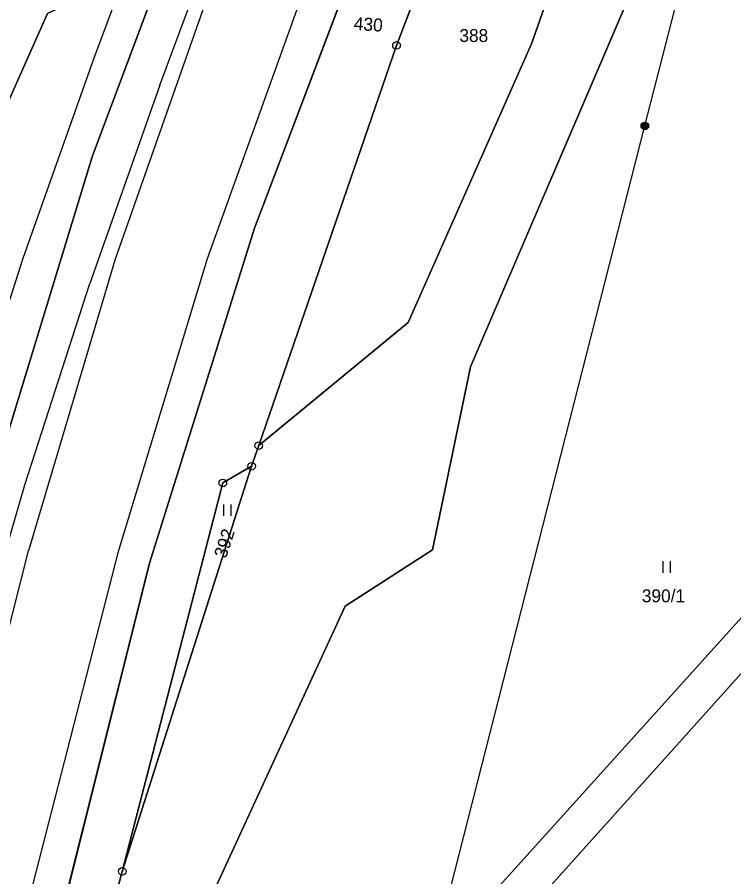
# Model space of a CAD drawing. Extents: x -689422 to -685210, y -987725 to -982160.
# Drawn here: x -686819.2 to -686725.1, y -986940.6 to -986827.7 of the extents above; entities that cross this region are included whole.
import ezdxf

# ---------------------------------------------------------------- set-up
doc = ezdxf.new("R2010")
doc.units = 0
for name, color, linetype in [('KN_Hranice_katastrální území', 7, 'Continuous'), ('KN_Hranice_parcel', 7, 'Continuous'), ('KN_Hranice_parcel_vnitrni_kresba', 7, 'Continuous'), ('KN_Parcelni cisla', 7, 'Continuous'), ('KN_Polygon parcely', 7, 'Continuous'), ('KN_Pozemkove predmety', 7, 'Continuous'), ('KN_POZEMKY_OSTATNI PLOCHA', 7, 'Continuous'), ('KN_POZEMKY_TTP', 7, 'Continuous'), ('KN_POZEMKY_VODNI_PLOCHA', 7, 'Continuous'), ('KN_VYUZITI_07_vodni plocha_tok prirozeny', 7, 'Continuous'), ('KN_VYUZITI_16_ostatni plocha_silnice', 7, 'Continuous'), ('KN_VYUZITI_17_ostatni plocha_ostatni komunikace', 7, 'Continuous'), ('KN_Věcná břemena k části', 7, 'Continuous'), ('KN_Značky bodu BP', 7, 'Continuous'), ('KN_Značky kultur', 7, 'Continuous')]:
    doc.layers.add(name, color=color, linetype=linetype)

msp = doc.modelspace()

# ---------------------------------------------------------------- linework, layer by layer
at = {"layer": 'KN_Hranice_katastrální území'}
for points in [[(-686724.72, -986686.27), (-686745.98, -986743.92), (-686761.6, -986786.29), (-686765.69, -986796.81), (-686772.2, -986813.54), (-686788.05, -986855.4), (-686801.82, -986899.41), (-686814.9, -986951.63), (-686830.61, -987015.94), (-686830.99, -987018.25), (-686826.74, -987018.92), (-686814.31, -987020.88), (-686812.43, -987035.47), (-686802.9, -987044.34), (-686772.88, -987046.04), (-686759.82, -987052.91), (-686762.4, -987075.87)], [(-686762.4, -987075.87), (-686759.82, -987052.91), (-686772.88, -987046.04), (-686802.9, -987044.34), (-686812.43, -987035.47), (-686814.31, -987020.88), (-686826.74, -987018.92), (-686830.99, -987018.25), (-686830.61, -987015.94), (-686814.9, -986951.63), (-686801.82, -986899.41), (-686788.05, -986855.4), (-686772.2, -986813.54), (-686765.69, -986796.81), (-686761.6, -986786.29), (-686745.98, -986743.92), (-686724.72, -986686.27)]]:
    msp.add_lwpolyline(points, dxfattribs=at)
at = {"layer": 'KN_Hranice_parcel'}
for p, q in [((-686794.86, -986807.28), (-686809.37, -986846.02)), ((-686787.49, -986883.95), (-686788.43, -986886.67)), ((-686788.43, -986886.67), (-686805.42, -986939.9)), ((-686805.42, -986939.9), (-686818.51, -986988.27))]:
    msp.add_line(p, q, dxfattribs=at)
for points in [[(-686809.41, -987001.23), (-686789.66, -986963.46), (-686793.02, -986941.76), (-686776.16, -986905.04), (-686764.69, -986897.63), (-686759.68, -986873.58), (-686726.23, -986795.36), (-686726.31, -986778.54)], [(-686787.49, -986883.95), (-686767.87, -986867.79), (-686751.67, -986831.15), (-686742.42, -986804.71), (-686735.91, -986794.19)], [(-686830.61, -987015.94), (-686814.9, -986951.63), (-686801.82, -986899.41), (-686788.05, -986855.4), (-686772.2, -986813.54), (-686765.69, -986796.81)], [(-686830.61, -987015.94), (-686814.9, -986951.63), (-686801.82, -986899.41), (-686788.05, -986855.4), (-686772.2, -986813.54), (-686765.69, -986796.81)], [(-686762.7, -986809.33), (-686761.2, -986809.89), (-686769.41, -986831.37), (-686787.49, -986883.95)], [(-686814.47, -986825.93), (-686813.96, -986826.56), (-686815.24, -986827.16), (-686821.42, -986841.08)], [(-686809.37, -986846.02), (-686821.44, -986885.64), (-686838.14, -986950.08), (-686858.63, -987033.94)], [(-686788.43, -986886.67), (-686792.21, -986888.86), (-686805.42, -986939.9)]]:
    msp.add_lwpolyline(points, dxfattribs=at)
at = {"layer": 'KN_Hranice_parcel_vnitrni_kresba'}
for p, q in [((-686799.81, -986807.81), (-686809.18, -986833.16)), ((-686800.48, -986836.58), (-686791.09, -986811.21)), ((-686777.15, -986811.76), (-686794.26, -986859.43)), ((-686793.45, -986822.76), (-686806.37, -986859.59)), ((-686809.18, -986833.16), (-686818.47, -986859.38)), ((-686800.48, -986836.58), (-686809.65, -986862.63)), ((-686818.47, -986859.38), (-686827.17, -986886.49)), ((-686806.37, -986859.59), (-686817.74, -986897.79)), ((-686794.26, -986859.43), (-686806.01, -986898.04)), ((-686818.21, -986889.1), (-686809.65, -986862.63)), ((-686826.18, -986916.65), (-686818.21, -986889.1)), ((-686832.86, -986956.93), (-686817.74, -986897.79)), ((-686806.01, -986898.04), (-686821.03, -986956.58))]:
    msp.add_line(p, q, dxfattribs=at)
at = {"layer": 'KN_Polygon parcely'}
for points in [[(-686845.63, -987090.8), (-686832.82, -987035.14), (-686831.93, -987033.05), (-686831.23, -987029.88), (-686833.48, -987027.69), (-686832.07, -987023.08), (-686831.44, -987021.02), (-686830.99, -987018.25), (-686830.61, -987015.94), (-686814.9, -986951.63), (-686801.82, -986899.41), (-686788.05, -986855.4), (-686772.2, -986813.54), (-686765.69, -986796.81), (-686761.6, -986786.29), (-686745.98, -986743.92), (-686724.72, -986686.27)], [(-686747.09, -986687.93), (-686785.68, -986782.79), (-686794.86, -986807.28), (-686809.37, -986846.02), (-686821.44, -986885.64), (-686838.14, -986950.08), (-686858.63, -987033.94), (-686876.05, -987102.29)], [(-686722.22, -986736.95), (-686727.37, -986739.81), (-686733.78, -986747.24), (-686746.86, -986766.67), (-686747.64, -986766.06), (-686751.34, -986770.78), (-686749.26, -986772.42), (-686750.49, -986773.99), (-686761.6, -986786.29), (-686759.73, -986786.88), (-686765.69, -986796.81), (-686772.2, -986813.54), (-686788.05, -986855.4), (-686801.82, -986899.41), (-686814.9, -986951.63)], [(-686818.51, -986988.27), (-686805.42, -986939.9), (-686792.21, -986888.86), (-686788.43, -986886.67), (-686787.49, -986883.95), (-686769.41, -986831.37), (-686761.2, -986809.89), (-686762.7, -986809.33), (-686758.03, -986800.32), (-686753.13, -986790.87), (-686744.09, -986779.03), (-686729.52, -986763.02), (-686717.52, -986750.32)], [(-686717.17, -986759.86), (-686729.52, -986763.02), (-686733.5, -986782.43), (-686735.91, -986794.19), (-686742.42, -986804.71), (-686751.67, -986831.15), (-686767.87, -986867.79), (-686787.49, -986883.95), (-686788.43, -986886.67), (-686805.42, -986939.9), (-686818.51, -986988.27), (-686816.26, -987005.73), (-686809.04, -987002.95), (-686809.41, -987001.23), (-686789.66, -986963.46), (-686793.02, -986941.76), (-686776.16, -986905.04), (-686764.69, -986897.63), (-686759.68, -986873.58), (-686726.23, -986795.36), (-686726.31, -986778.54), (-686709.75, -986769.81)], [(-686709.75, -986769.81), (-686726.31, -986778.54), (-686726.23, -986795.36), (-686759.68, -986873.58), (-686764.69, -986897.63), (-686776.16, -986905.04), (-686793.02, -986941.76), (-686789.66, -986963.46), (-686809.41, -987001.23), (-686809.04, -987002.95), (-686807.14, -987011.89), (-686804, -987026.63), (-686790.62, -987035.24), (-686771.09, -987035.39), (-686751.12, -987047.52), (-686749.49, -987072.45)]]:
    msp.add_lwpolyline(points, dxfattribs=at)
for points in [[(-686751.67, -986831.15), (-686742.42, -986804.71), (-686735.91, -986794.19), (-686758.03, -986800.32), (-686762.7, -986809.33), (-686761.2, -986809.89), (-686769.41, -986831.37), (-686787.49, -986883.95), (-686767.87, -986867.79)], [(-686827.34, -986859.08), (-686821.42, -986841.08), (-686815.24, -986827.16), (-686813.96, -986826.56), (-686814.47, -986825.93), (-686805.65, -986802.54), (-686807.49, -986801.73), (-686835.56, -986856.29)], [(-686815.24, -986827.16), (-686821.42, -986841.08), (-686827.34, -986859.08), (-686829.67, -986866.16), (-686840.54, -986901.19), (-686850.98, -986940.37), (-686851.66, -986943.12), (-686861.43, -986982.38), (-686868.4, -987010.49), (-686871.3, -987022.21), (-686873.93, -987034.78), (-686864.62, -987034.27), (-686858.63, -987033.94), (-686838.14, -986950.08), (-686821.44, -986885.64), (-686809.37, -986846.02), (-686794.86, -986807.28), (-686798.92, -986805.5), (-686805.65, -986802.54), (-686814.47, -986825.93), (-686813.96, -986826.56)], [(-686792.21, -986888.86), (-686805.42, -986939.9), (-686788.43, -986886.67)]]:
    msp.add_lwpolyline(points, close=True, dxfattribs=at)
at = {"layer": 'KN_Pozemkove predmety'}
for p, q in [((-686736.81, -986841.95), (-686713.34, -986750.66)), ((-686762.31, -986942.13), (-686736.81, -986841.95))]:
    msp.add_line(p, q, dxfattribs=at)
for radius in [0.5, 0.4, 0.3, 0.2, 0.1]:
    msp.add_circle((-686736.81, -986841.95), radius, dxfattribs=at)
at = {"layer": 'KN_POZEMKY_OSTATNI PLOCHA'}
for p, q in [((-686794.86, -986807.28), (-686809.37, -986846.02)), ((-686809.37, -986846.02), (-686794.86, -986807.28)), ((-686761.2, -986809.89), (-686769.41, -986831.37)), ((-686772.2, -986813.54), (-686788.05, -986855.4)), ((-686788.05, -986855.4), (-686772.2, -986813.54)), ((-686821.42, -986841.08), (-686815.24, -986827.16)), ((-686769.41, -986831.37), (-686787.49, -986883.95)), ((-686809.37, -986846.02), (-686821.44, -986885.64)), ((-686821.44, -986885.64), (-686809.37, -986846.02)), ((-686788.05, -986855.4), (-686801.82, -986899.41)), ((-686801.82, -986899.41), (-686788.05, -986855.4)), ((-686787.49, -986883.95), (-686788.43, -986886.67)), ((-686788.43, -986886.67), (-686792.21, -986888.86)), ((-686792.21, -986888.86), (-686805.42, -986939.9)), ((-686801.82, -986899.41), (-686814.9, -986951.63)), ((-686814.9, -986951.63), (-686801.82, -986899.41)), ((-686805.42, -986939.9), (-686818.51, -986988.27))]:
    msp.add_line(p, q, dxfattribs=at)
at = {"layer": 'KN_POZEMKY_TTP'}
for p, q in [((-686759.68, -986873.58), (-686726.23, -986795.36)), ((-686742.42, -986804.71), (-686751.67, -986831.15)), ((-686769.41, -986831.37), (-686761.2, -986809.89)), ((-686815.24, -986827.16), (-686821.42, -986841.08)), ((-686787.49, -986883.95), (-686769.41, -986831.37)), ((-686751.67, -986831.15), (-686767.87, -986867.79)), ((-686767.87, -986867.79), (-686787.49, -986883.95)), ((-686764.69, -986897.63), (-686759.68, -986873.58)), ((-686788.43, -986886.67), (-686805.42, -986939.9)), ((-686792.21, -986888.86), (-686788.43, -986886.67)), ((-686805.42, -986939.9), (-686792.21, -986888.86)), ((-686776.16, -986905.04), (-686764.69, -986897.63)), ((-686793.02, -986941.76), (-686776.16, -986905.04))]:
    msp.add_line(p, q, dxfattribs=at)
at = {"layer": 'KN_POZEMKY_VODNI_PLOCHA'}
for p, q in [((-686726.23, -986795.36), (-686759.68, -986873.58)), ((-686751.67, -986831.15), (-686742.42, -986804.71)), ((-686767.87, -986867.79), (-686751.67, -986831.15)), ((-686787.49, -986883.95), (-686767.87, -986867.79)), ((-686759.68, -986873.58), (-686764.69, -986897.63)), ((-686788.43, -986886.67), (-686787.49, -986883.95)), ((-686805.42, -986939.9), (-686788.43, -986886.67)), ((-686764.69, -986897.63), (-686776.16, -986905.04)), ((-686776.16, -986905.04), (-686793.02, -986941.76)), ((-686818.51, -986988.27), (-686805.42, -986939.9))]:
    msp.add_line(p, q, dxfattribs=at)
at = {"layer": 'KN_VYUZITI_07_vodni plocha_tok prirozeny'}
for p, q in [((-686726.23, -986795.36), (-686759.68, -986873.58)), ((-686751.67, -986831.15), (-686742.42, -986804.71)), ((-686767.87, -986867.79), (-686751.67, -986831.15)), ((-686787.49, -986883.95), (-686767.87, -986867.79)), ((-686759.68, -986873.58), (-686764.69, -986897.63)), ((-686788.43, -986886.67), (-686787.49, -986883.95)), ((-686805.42, -986939.9), (-686788.43, -986886.67)), ((-686764.69, -986897.63), (-686776.16, -986905.04)), ((-686776.16, -986905.04), (-686793.02, -986941.76)), ((-686818.51, -986988.27), (-686805.42, -986939.9))]:
    msp.add_line(p, q, dxfattribs=at)
at = {"layer": 'KN_VYUZITI_16_ostatni plocha_silnice'}
for p, q in [((-686794.86, -986807.28), (-686809.37, -986846.02)), ((-686809.37, -986846.02), (-686794.86, -986807.28)), ((-686772.2, -986813.54), (-686788.05, -986855.4)), ((-686821.42, -986841.08), (-686815.24, -986827.16)), ((-686809.37, -986846.02), (-686821.44, -986885.64)), ((-686821.44, -986885.64), (-686809.37, -986846.02)), ((-686788.05, -986855.4), (-686801.82, -986899.41)), ((-686801.82, -986899.41), (-686814.9, -986951.63))]:
    msp.add_line(p, q, dxfattribs=at)
at = {"layer": 'KN_VYUZITI_17_ostatni plocha_ostatni komunikace'}
for p, q in [((-686761.2, -986809.89), (-686769.41, -986831.37)), ((-686788.05, -986855.4), (-686772.2, -986813.54)), ((-686769.41, -986831.37), (-686787.49, -986883.95)), ((-686801.82, -986899.41), (-686788.05, -986855.4)), ((-686787.49, -986883.95), (-686788.43, -986886.67)), ((-686788.43, -986886.67), (-686792.21, -986888.86)), ((-686792.21, -986888.86), (-686805.42, -986939.9)), ((-686814.9, -986951.63), (-686801.82, -986899.41)), ((-686805.42, -986939.9), (-686818.51, -986988.27))]:
    msp.add_line(p, q, dxfattribs=at)
at = {"layer": 'KN_Věcná břemena k části'}
msp.add_lwpolyline([(-686809.41, -987001.23), (-686809.04, -987002.95), (-686808.18, -987007), (-686756.99, -986950.45), (-686757.19, -986950.27), (-686752.04, -986944.55), (-686751.83, -986944.74), (-686684.99, -986870.22), (-686684.89, -986866.29), (-686685.88, -986864.1), (-686757.9, -986944.04)], close=True, dxfattribs=at)
at = {"layer": 'KN_Značky bodu BP'}
for centre, radius in [((-686769.41, -986831.37), 0.5), ((-686769.41, -986831.37), 0.0303), ((-686787.49, -986883.95), 0.5), ((-686787.49, -986883.95), 0.0303), ((-686788.43, -986886.67), 0.5), ((-686788.43, -986886.67), 0.0303), ((-686792.21, -986888.86), 0.5), ((-686792.21, -986888.86), 0.0303), ((-686805.42, -986939.9), 0.5), ((-686805.42, -986939.9), 0.0303)]:
    msp.add_circle(centre, radius, dxfattribs=at)
at = {"layer": 'KN_Značky kultur'}
for p, q in [((-686792.1, -986893.18), (-686792.1, -986891.68)), ((-686791.1, -986893.18), (-686791.1, -986891.68)), ((-686734.42, -986900.65), (-686734.42, -986899.15)), ((-686733.42, -986900.65), (-686733.42, -986899.15))]:
    msp.add_line(p, q, dxfattribs=at)

# ---------------------------------------------------------------- texts
at = {"layer": 'KN_Parcelni cisla'}
for s, rotation, p in [('430', 356, (-686775.06, -986829.31)), ('392', 72, (-686791.79, -986898.85))]:
    msp.add_text(s, height=1.7, rotation=rotation, dxfattribs=at).set_placement(p)
for s, p in [('388', (-686761.16, -986830.92)), ('390/1', (-686737.21, -986904.54))]:
    msp.add_text(s, height=1.7, dxfattribs=at).set_placement(p)

doc.saveas('drawing.dxf')
